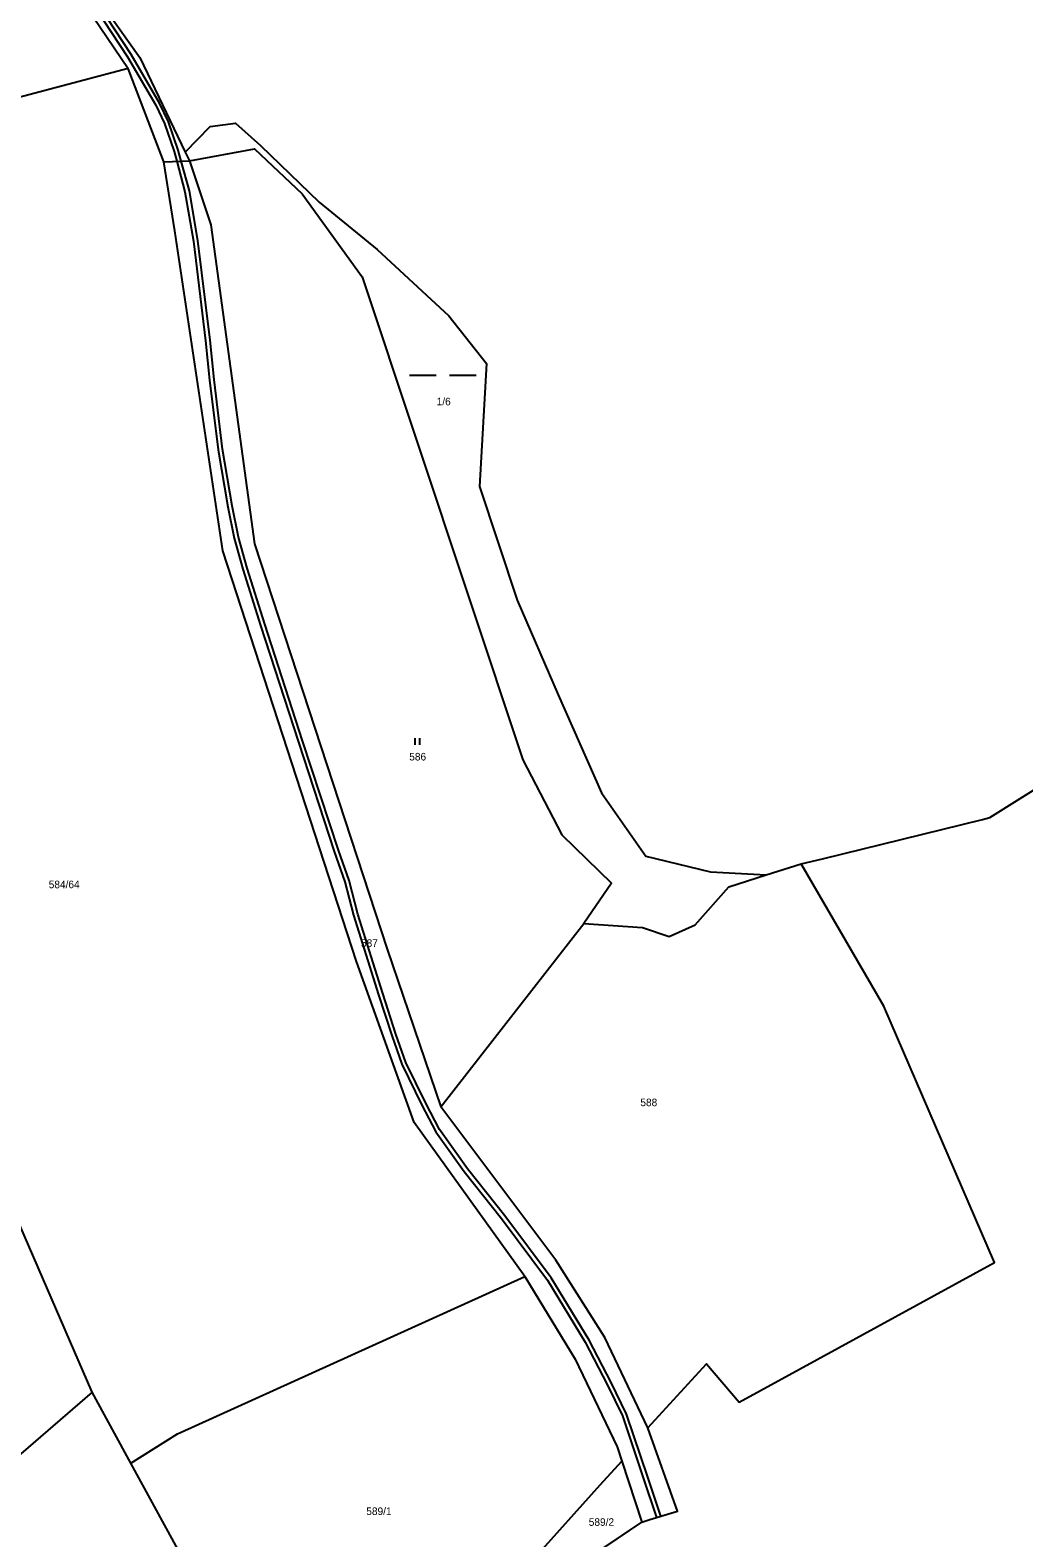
# Model space of a CAD drawing. Extents: x -756746 to -753363, y -1166406 to -1161727.
# Drawn here: x -753906.2 to -753682.7, y -1163187.3 to -1162848.4 of the extents above; entities that cross this region are included whole.
import ezdxf

# ---------------------------------------------------------------- set-up
doc = ezdxf.new("R2010")
doc.units = 0
for name, color, linetype in [('Hranice kat_území', 7, 'Continuous'), ('Hranice parcel', 7, 'Continuous'), ('Parcelní čísla', 7, 'Continuous'), ('Věcná břemena k části', 7, 'Continuous'), ('Značky kultur', 7, 'Continuous')]:
    doc.layers.add(name, color=color, linetype=linetype)

msp = doc.modelspace()

# ---------------------------------------------------------------- linework, layer by layer
at = {"layer": 'Hranice kat_území'}
msp.add_lwpolyline([(-753807.05, -1163209.64), (-753768.66, -1163183.77), (-753766.84, -1163183.21), (-753762.14, -1163181.77), (-753760.63, -1163181.31), (-753767.3, -1163162.61), (-753754.1, -1163148.22), (-753746.74, -1163156.84), (-753689.34, -1163125.39), (-753714.23, -1163067.83), (-753732.79, -1163035.78), (-753728, -1163034.65), (-753692.07, -1163025.81), (-753690.38, -1163025.39), (-753676.14, -1163016.51)], dxfattribs=at)
at = {"layer": 'Hranice parcel'}
for p, q in [((-753898.43, -1162835.9), (-753884.12, -1162857.02)), ((-753884.12, -1162857.02), (-753958.97, -1162876.89)), ((-753876.08, -1162878.03), (-753884.12, -1162857.02)), ((-753871.28, -1162875.83), (-753870.34, -1162877.8)), ((-753876.08, -1162878.03), (-753870.34, -1162877.8)), ((-753831.52, -1162903.85), (-753795.4, -1163012.41)), ((-753728, -1163034.65), (-753692.07, -1163025.81)), ((-753732.79, -1163035.78), (-753728, -1163034.65)), ((-753740.67, -1163038.3), (-753732.79, -1163035.78)), ((-753714.23, -1163067.83), (-753732.79, -1163035.78)), ((-753813.79, -1163090.43), (-753781.68, -1163049.2)), ((-753781.68, -1163049.2), (-753768.5, -1163050.12)), ((-753689.34, -1163125.39), (-753714.23, -1163067.83)), ((-753892.18, -1163154.54), (-753910.42, -1163112.52)), ((-753746.74, -1163156.84), (-753689.34, -1163125.39)), ((-753767.3, -1163162.61), (-753754.1, -1163148.22)), ((-753754.1, -1163148.22), (-753746.74, -1163156.84)), ((-753892.18, -1163154.54), (-754020.56, -1163265.09)), ((-753883.52, -1163170.52), (-753892.18, -1163154.54)), ((-753760.63, -1163181.31), (-753767.3, -1163162.61)), ((-753872.85, -1163189.98), (-753883.52, -1163170.52)), ((-753773.1, -1163170.1), (-753768.66, -1163183.77)), ((-753762.14, -1163181.77), (-753760.63, -1163181.31)), ((-753807.05, -1163209.64), (-753768.66, -1163183.77)), ((-753768.66, -1163183.77), (-753766.84, -1163183.21)), ((-753766.84, -1163183.21), (-753762.14, -1163181.77))]:
    msp.add_line(p, q, dxfattribs=at)
for points in [[(-753934.58, -1162790.21), (-753896, -1162834.07), (-753881.48, -1162854.6), (-753871.28, -1162875.83)], [(-753871.28, -1162875.83), (-753865.69, -1162870.08), (-753860.02, -1162869.37), (-753854.34, -1162874.34), (-753841.15, -1162887.12), (-753828.12, -1162897.76), (-753812.01, -1162912.67), (-753803.58, -1162923.32), (-753805.11, -1162951), (-753796.68, -1162976.55), (-753787.47, -1162997.85), (-753777.72, -1163019.86), (-753767.75, -1163034.05), (-753753.18, -1163037.6), (-753740.67, -1163038.3)], [(-753870.34, -1162877.8), (-753855.74, -1162875.14), (-753845, -1162885.23), (-753831.52, -1162903.85)], [(-753794.93, -1163128.54), (-753819.83, -1163093.96), (-753832.76, -1163057.77), (-753862.83, -1162965.46), (-753873.61, -1162893.54), (-753876.08, -1162878.03)], [(-753870.34, -1162877.8), (-753865.54, -1162892.19), (-753855.68, -1162963.92), (-753825.87, -1163054.98), (-753813.79, -1163090.43)], [(-753795.4, -1163012.41), (-753786.63, -1163029.31), (-753775.48, -1163040.12), (-753781.68, -1163049.2)], [(-753692.07, -1163025.81), (-753690.38, -1163025.39), (-753676.14, -1163016.51)], [(-753768.5, -1163050.12), (-753762.5, -1163052.17), (-753756.66, -1163049.53), (-753749.1, -1163041), (-753740.67, -1163038.3)], [(-753767.3, -1163162.61), (-753776.96, -1163142.27), (-753787.99, -1163124.86), (-753813.79, -1163090.43)], [(-753883.52, -1163170.52), (-753873.03, -1163163.95), (-753794.93, -1163128.54)], [(-753794.93, -1163128.54), (-753783.64, -1163147.13), (-753774.16, -1163166.84), (-753773.1, -1163170.1)], [(-753807.05, -1163209.64), (-753792.9, -1163191.99), (-753778.03, -1163175.38), (-753773.1, -1163170.1)]]:
    msp.add_lwpolyline(points, dxfattribs=at)
at = {"layer": 'Věcná břemena k části'}
msp.add_lwpolyline([(-753891.47, -1162843.51), (-753884.25, -1162854.43), (-753877.92, -1162865.29), (-753875.98, -1162869.42), (-753873.8, -1162875.74), (-753873.21, -1162877.91), (-753871.34, -1162884.77), (-753869.42, -1162895.84), (-753866.71, -1162918.24), (-753865.81, -1162927.09), (-753863.88, -1162942.74), (-753861.69, -1162955.54), (-753860.29, -1162962.6), (-753858.3, -1162969.61), (-753854.38, -1162982.24), (-753845.85, -1163008.47), (-753837.77, -1163033.05), (-753835.39, -1163039.87), (-753833.44, -1163047.37), (-753827.84, -1163065.23), (-753824.84, -1163074.4), (-753822.59, -1163080.81), (-753818.12, -1163090.09), (-753814.97, -1163096.04), (-753808.59, -1163104.94), (-753800.21, -1163115.53), (-753789.82, -1163129.41), (-753781.38, -1163143.34), (-753776.41, -1163152.86), (-753773, -1163159.91), (-753768.25, -1163174.02), (-753765.32, -1163182.74), (-753764.36, -1163182.45), (-753767.31, -1163173.7), (-753772.08, -1163159.53), (-753775.52, -1163152.4), (-753780.5, -1163142.84), (-753789, -1163128.85), (-753799.41, -1163114.93), (-753807.79, -1163104.34), (-753814.11, -1163095.52), (-753817.22, -1163089.63), (-753821.67, -1163080.43), (-753823.9, -1163074.08), (-753826.88, -1163064.93), (-753832.48, -1163047.09), (-753834.43, -1163039.57), (-753836.83, -1163032.73), (-753844.89, -1163008.15), (-753853.42, -1162981.94), (-753857.34, -1162969.33), (-753859.31, -1162962.36), (-753860.71, -1162955.36), (-753862.9, -1162942.6), (-753864.81, -1162926.97), (-753865.71, -1162918.12), (-753868.44, -1162895.7), (-753870.36, -1162884.55), (-753872.18, -1162877.87), (-753872.84, -1162875.44), (-753875.06, -1162869.04), (-753877.04, -1162864.83), (-753883.42, -1162853.88), (-753890.65, -1162842.93)], dxfattribs=at)
at = {"layer": 'Značky kultur'}
for p, q in [((-753820.84, -1162925.94), (-753814.84, -1162925.94)), ((-753811.84, -1162925.94), (-753805.84, -1162925.94)), ((-753819.57, -1163009.03), (-753819.57, -1163007.53)), ((-753818.57, -1163009.03), (-753818.57, -1163007.53))]:
    msp.add_line(p, q, dxfattribs=at)

# ---------------------------------------------------------------- texts
at = {"layer": 'Parcelní čísla'}
for s, p in [('1/6', (-753814.76, -1162932.75)), ('586', (-753820.92, -1163012.58)), ('584/64', (-753901.98, -1163041.29)), ('587', (-753831.77, -1163054.47)), ('588', (-753768.96, -1163090.28)), ('589/1', (-753830.58, -1163182.17)), ('589/2', (-753780.56, -1163184.6))]:
    msp.add_text(s, height=1.7, dxfattribs=at).set_placement(p)

doc.saveas('drawing.dxf')
